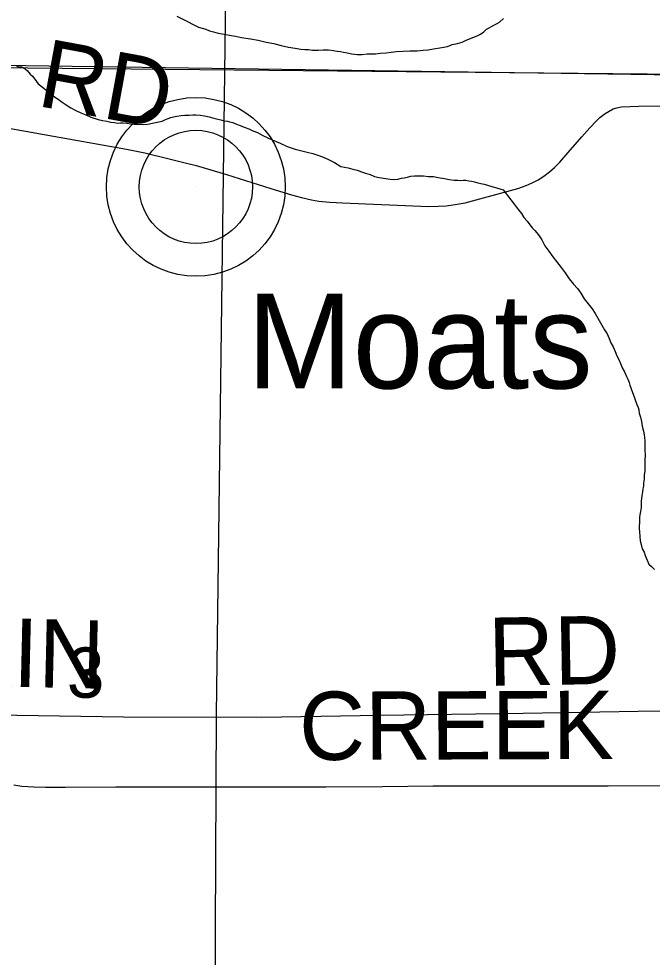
# Model space of a CAD drawing. Extents: x 2.4 to 73.1, y 4.5 to 25.6.
# Drawn here: x 44.8262 to 45.0898, y 24.2464 to 24.6369 of the extents above; entities that cross this region are included whole.
import ezdxf

# ---------------------------------------------------------------- set-up
doc = ezdxf.new("R2010")
doc.units = 0
for name, color, linetype in [('GM_X_County_Road', 7, 'Continuous'), ('GM_X_County_Road_Text', 7, 'Continuous'), ('GM_X_Interchange_Ramps', 7, 'Continuous'), ('GM_X_Minor_River', 7, 'Continuous'), ('GM_X_Rail_Line', 7, 'Continuous'), ('GM_X_Section', 7, 'Continuous'), ('GM_X_Section_Text', 7, 'Continuous'), ('GM_X_Township', 7, 'Continuous'), ('GM_X_Township_Road', 7, 'Continuous'), ('GM_X_Township_Road_Text', 7, 'Continuous'), ('GM_X_Unincorporated', 7, 'Continuous'), ('GM_X_Unincorporated_Location', 7, 'Continuous'), ('GM_X_Unincorporated_Text', 7, 'Continuous'), ('GM_X_US_Shield', 7, 'Continuous')]:
    doc.layers.add(name, color=color, linetype=linetype)

msp = doc.modelspace()

# ---------------------------------------------------------------- linework, layer by layer
at = {"layer": 'GM_X_County_Road'}
for points in [[(44.51931, 24.6093), (44.55736, 24.60776), (44.59401, 24.60604), (44.63313, 24.60432), (44.65487, 24.6033), (44.68929, 24.60188), (44.71164, 24.60095), (44.73522, 24.6001), (44.75263, 24.59946), (44.76535, 24.5988), (44.77187, 24.59851), (44.7818, 24.59776), (44.78831, 24.59704), (44.79508, 24.59605), (44.80888, 24.59374), (44.82205, 24.59143), (44.83673, 24.5888), (44.87101, 24.58265), (44.87863, 24.58106), (44.88827, 24.57875), (44.89496, 24.57715), (44.89999, 24.57584), (44.90984, 24.57298), (44.91268, 24.57211)], [(44.91268, 24.57211), (44.91788, 24.5705), (44.93107, 24.56625), (44.93965, 24.56359), (44.94384, 24.56248), (44.94806, 24.56154), (44.9511, 24.56105), (44.95571, 24.5606), (44.96097, 24.56029), (44.99668, 24.55882), (45.00068, 24.55887), (45.00407, 24.55908), (45.00774, 24.55956), (45.01199, 24.56037), (45.03384, 24.56632), (45.03733, 24.56755), (45.03988, 24.56862), (45.04233, 24.56989), (45.04465, 24.57137), (45.04708, 24.57323), (45.04915, 24.57507), (45.05131, 24.57726), (45.05479, 24.58122), (45.06046, 24.58782), (45.06381, 24.59152), (45.0666, 24.59446), (45.06797, 24.59578), (45.07023, 24.59747), (45.07183, 24.59852), (45.07356, 24.59937), (45.07509, 24.59988), (45.07698, 24.60022), (45.08417, 24.6006), (45.09413, 24.60064)], [(44.65309, 24.35168), (44.69204, 24.35052), (44.73275, 24.34943), (44.76631, 24.34845), (44.78899, 24.34797), (44.82536, 24.34714), (44.86981, 24.3464), (44.92733, 24.34627), (44.97644, 24.34711), (45.03611, 24.34793), (45.08398, 24.34876), (45.15193, 24.34944)]]:
    msp.add_lwpolyline(points, dxfattribs=at)
at = {"layer": 'GM_X_Interchange_Ramps'}
msp.add_lwpolyline([(44.53687, 24.62274), (44.55459, 24.62235), (44.57884, 24.62178), (44.58195, 24.62189), (44.58339, 24.62208), (44.58374, 24.62215), (44.61583, 24.62054), (45.11007, 24.61342)], dxfattribs=at)
at = {"layer": 'GM_X_Minor_River'}
for points in [[(44.892, 24.63804), (44.89426, 24.63687), (44.90105, 24.63334), (44.90257, 24.63294), (44.90408, 24.63253), (44.9056, 24.63194), (44.9073, 24.63153), (44.90919, 24.63093), (44.91166, 24.63051), (44.91394, 24.63009), (44.9164, 24.62967), (44.91887, 24.62907), (44.92266, 24.62862), (44.92589, 24.628), (44.92911, 24.62719), (44.93233, 24.62657), (44.93536, 24.62576), (44.93839, 24.62514), (44.94124, 24.62472), (44.94352, 24.6243), (44.94522, 24.62409), (44.94674, 24.62406), (44.94845, 24.62384), (44.95073, 24.62381), (44.95283, 24.62396), (44.95511, 24.62393), (44.9572, 24.6237), (44.95872, 24.62349), (44.96005, 24.62328), (44.96137, 24.62307), (44.96289, 24.62266), (44.96478, 24.62225), (44.96706, 24.62203), (44.96916, 24.622), (44.97125, 24.62234), (44.97467, 24.62229), (44.97677, 24.62263), (44.97906, 24.62279), (44.98115, 24.62294), (44.98344, 24.62329), (44.98611, 24.62343), (44.98896, 24.62358), (44.992, 24.62353), (44.99448, 24.62387), (44.99657, 24.62403), (44.99886, 24.62437), (45.00229, 24.62489), (45.00459, 24.62542), (45.0065, 24.62615), (45.00879, 24.62668), (45.0107, 24.62722), (45.01242, 24.62796), (45.01702, 24.62978), (45.01836, 24.63052), (45.01971, 24.63145), (45.02087, 24.63257), (45.02201, 24.63312), (45.02297, 24.63368), (45.02413, 24.63442), (45.02528, 24.63497), (45.02624, 24.63553), (45.02797, 24.63702)], [(44.82532, 24.61715), (44.82626, 24.61695), (44.8274, 24.61693), (44.82835, 24.61653), (44.82966, 24.61537), (44.83097, 24.61383), (44.83191, 24.61306), (44.83284, 24.61171), (44.83433, 24.60979), (44.83658, 24.60804), (44.83865, 24.6063), (44.84071, 24.60475), (44.8426, 24.60338), (44.84429, 24.60222), (44.84598, 24.60105), (44.84787, 24.59988), (44.84994, 24.59871), (44.85202, 24.59772), (44.8541, 24.59693), (44.85617, 24.59595), (44.8592, 24.59495), (44.8611, 24.59454), (44.8628, 24.59432), (44.86451, 24.59392), (44.86603, 24.5937), (44.86736, 24.59349), (44.8685, 24.59366), (44.86964, 24.59364), (44.87116, 24.59343), (44.87268, 24.59322), (44.87419, 24.593), (44.87572, 24.59298), (44.878, 24.59294), (44.87971, 24.5931), (44.88448, 24.59398), (44.88582, 24.59434), (44.88697, 24.59489), (44.88831, 24.59544), (44.88945, 24.5958), (44.8906, 24.59616), (44.89194, 24.59633), (44.89384, 24.59668), (44.89537, 24.59685), (44.89708, 24.59682), (44.8986, 24.59698), (44.89993, 24.59696), (44.90164, 24.59675), (44.90354, 24.59653), (44.90544, 24.59612), (44.90733, 24.59552), (44.90903, 24.59511), (44.91036, 24.5949), (44.91169, 24.5945), (44.91301, 24.59429), (44.91396, 24.59408), (44.91529, 24.59368), (44.9168, 24.59308), (44.91831, 24.59249), (44.91926, 24.5921), (44.92039, 24.5917), (44.9219, 24.5911), (44.9236, 24.59032), (44.92549, 24.58953), (44.92776, 24.58835)], [(44.92776, 24.58835), (44.93172, 24.58658), (44.93493, 24.5852), (44.93795, 24.58382), (44.94117, 24.58263), (44.94401, 24.58201), (44.94628, 24.58141), (44.94856, 24.5808), (44.95102, 24.58), (44.95329, 24.57921), (44.95536, 24.57822), (44.95763, 24.57705), (44.96027, 24.57548), (44.9633, 24.57487), (44.96519, 24.57426), (44.96709, 24.57385), (44.96879, 24.57326), (44.97049, 24.57266), (44.97239, 24.57206), (44.97427, 24.57127), (44.97617, 24.57086), (44.98072, 24.57022), (44.98262, 24.57), (44.98396, 24.57017), (44.98548, 24.57052), (44.98663, 24.57069), (44.98796, 24.57105), (44.9893, 24.57141), (44.99083, 24.57158), (44.99273, 24.57155), (44.99463, 24.57152), (44.99672, 24.57129), (44.99881, 24.57126), (45.0007, 24.57085), (45.00336, 24.57043), (45.00526, 24.57002), (45.00734, 24.56979), (45.00887, 24.56977), (45.01019, 24.56956), (45.01134, 24.56973), (45.01229, 24.56972), (45.01343, 24.56951), (45.01456, 24.5693), (45.01589, 24.56909), (45.01722, 24.56869), (45.01854, 24.56829), (45.01987, 24.56808), (45.0212, 24.56767), (45.02778, 24.56566)], [(45.02778, 24.56566), (45.03412, 24.55737), (45.03541, 24.55582), (45.03633, 24.55427), (45.03781, 24.55272), (45.03891, 24.55117), (45.04001, 24.54981), (45.04094, 24.54884), (45.04186, 24.54787), (45.04278, 24.54651), (45.04388, 24.54497), (45.04515, 24.54247), (45.0468, 24.54014), (45.04845, 24.53782), (45.04992, 24.53589), (45.05195, 24.53337), (45.0536, 24.53124), (45.05525, 24.52872), (45.05709, 24.5264), (45.05876, 24.52465), (45.06004, 24.52272), (45.0615, 24.5204), (45.06316, 24.51827), (45.06481, 24.51614), (45.06609, 24.51421), (45.06991, 24.50746), (45.07101, 24.50573), (45.07191, 24.5038), (45.07263, 24.50208), (45.07353, 24.50034), (45.07443, 24.49842), (45.07515, 24.4967), (45.07587, 24.49516), (45.07659, 24.49343), (45.07731, 24.4917), (45.07821, 24.48997), (45.07911, 24.48805), (45.07965, 24.4869), (45.08019, 24.48555), (45.08054, 24.4844), (45.08107, 24.48287), (45.0816, 24.48134), (45.08232, 24.47961), (45.08285, 24.47789), (45.08338, 24.47636), (45.08392, 24.4752), (45.08428, 24.47424), (45.08443, 24.47272), (45.08496, 24.47119), (45.08529, 24.46928), (45.08562, 24.46737), (45.08614, 24.46527), (45.08648, 24.46374), (45.08664, 24.4626), (45.0868, 24.46127), (45.08677, 24.46013), (45.08674, 24.4588), (45.0867, 24.45728), (45.08685, 24.45557), (45.08678, 24.45291), (45.08673, 24.45082), (45.08668, 24.44873), (45.08644, 24.44703), (45.08641, 24.44551), (45.08617, 24.44381), (45.08614, 24.44248), (45.08592, 24.44135), (45.0857, 24.44002), (45.08546, 24.43832), (45.08522, 24.43624), (45.08516, 24.43358), (45.08492, 24.43188), (45.0847, 24.43055), (45.08448, 24.42942), (45.08445, 24.42828), (45.08437, 24.42486), (45.08452, 24.42334), (45.08466, 24.42144), (45.08481, 24.41972), (45.08515, 24.4182), (45.08567, 24.41628), (45.0864, 24.41494), (45.08694, 24.41359), (45.08765, 24.41168), (45.08836, 24.40995), (45.08948, 24.40897), (45.09078, 24.4078)]]:
    msp.add_lwpolyline(points, dxfattribs=at)
at = {"layer": 'GM_X_Rail_Line'}
msp.add_lwpolyline([(44.25279, 22.99625), (44.25498, 23.0348), (44.25803, 23.06783), (44.26715, 23.10087), (44.27758, 23.12043), (44.29583, 23.15563), (44.31538, 23.18258), (44.3471, 23.21431), (44.40098, 23.26169), (44.50613, 23.35296), (44.6569, 23.48292), (44.79159, 23.59898), (44.81114, 23.61506), (44.82896, 23.63201), (44.85329, 23.66244), (44.87458, 23.69938), (44.89022, 23.7372), (44.89935, 23.77414), (44.90326, 23.82108), (44.90369, 23.8489), (44.9076, 24.16793), (44.90847, 24.34745), (44.91499, 24.84946), (44.91547, 24.90511)], dxfattribs=at)
at = {"layer": 'GM_X_Section'}
msp.add_lwpolyline([(44.6151, 24.61859), (45.10205, 24.6139), (45.09554, 24.12567), (44.60282, 24.12385)], close=True, dxfattribs=at)
at = {"layer": 'GM_X_Township'}
msp.add_lwpolyline([(44.53687, 24.62274), (44.55459, 24.62235), (44.57884, 24.62178), (44.58195, 24.62189), (44.58339, 24.62208), (44.58374, 24.62215), (44.61583, 24.62054), (45.11007, 24.61342)], dxfattribs=at)
at = {"layer": 'GM_X_Township_Road'}
msp.add_lwpolyline([(44.82414, 24.31811), (44.82749, 24.31764), (44.83242, 24.31729), (44.83737, 24.31714), (44.84545, 24.31712), (44.86658, 24.31723), (44.893, 24.31725), (44.91135, 24.31728), (44.9272, 24.31727), (44.95392, 24.31728), (44.97755, 24.31749), (44.99868, 24.31768), (45.02013, 24.31775), (45.04127, 24.31773), (45.05681, 24.3177), (45.07142, 24.31769), (45.09686, 24.31787)], dxfattribs=at)
at = {"layer": 'GM_X_Unincorporated'}
for radius in [0.0372, 0.02358]:
    msp.add_circle((44.89991, 24.56693), radius, dxfattribs=at)
at = {"layer": 'GM_X_Unincorporated_Location'}
msp.add_line((44.89991, 24.56693), (44.89991, 24.56693), dxfattribs=at)
at = {"layer": 'GM_X_US_Shield'}
msp.add_lwpolyline([(45.11907, 24.90511), (44.61994, 24.90511), (44.6151, 24.61859), (45.10205, 24.6139), (45.11777, 24.61357)], close=True, dxfattribs=at)

# ---------------------------------------------------------------- texts
at = {"layer": 'GM_X_County_Road_Text'}
for s, rotation, p in [('RD', 349.5626, (44.83324, 24.60075)), ('BUCKSKIN', 358.6669, (44.66736, 24.36261)), ('RD', 0.9823, (45.02175, 24.35927))]:
    msp.add_text(s, height=0.028409, rotation=rotation, dxfattribs=at).set_placement(p)
at = {"layer": 'GM_X_Section_Text'}
msp.add_text('3', height=0.02093, rotation=0, dxfattribs=at).set_placement((44.84624, 24.35437))
at = {"layer": 'GM_X_Township_Road_Text'}
msp.add_text('CREEK', height=0.028409, rotation=0.2017, dxfattribs=at).set_placement((44.94293, 24.32845))
at = {"layer": 'GM_X_Unincorporated_Text'}
msp.add_text('Moats', height=0.039489, rotation=0, dxfattribs=at).set_placement((44.92121, 24.48307))

doc.saveas('drawing.dxf')
